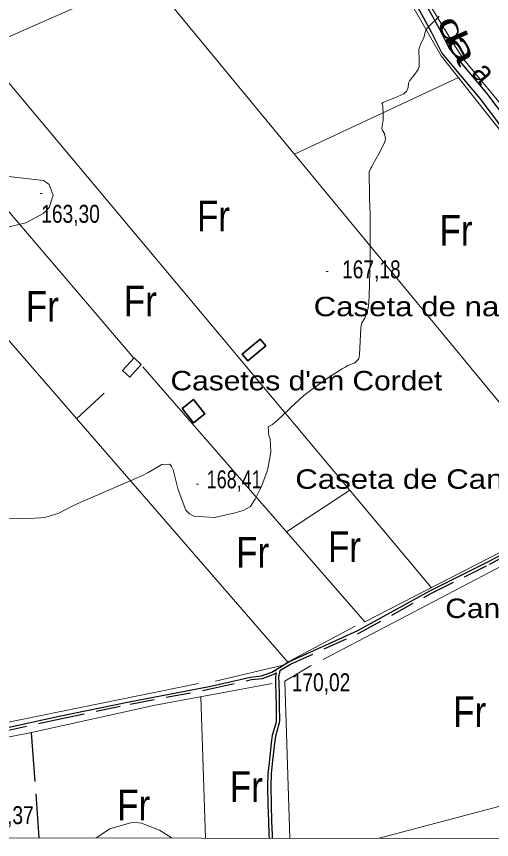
# Model space of a CAD drawing. Extents: x -807245 to 6129983, y -54972206 to 262146364.
# Drawn here: x 490603.1 to 490835.1, y 4381811.6 to 4382213.7 of the extents above; entities that cross this region are included whole.
import ezdxf
from ezdxf.enums import TextEntityAlignment as Align

# ---------------------------------------------------------------- set-up
doc = ezdxf.new("R2010")
doc.units = 0
doc.header["$LTSCALE"] = 4
doc.linetypes.add('LONG_DASHED', pattern=[7.5, 6, -1.5])
doc.linetypes.add('MEDIUM_DASHED', pattern=[4.5, 3, -1.5])
for name, color, linetype, lineweight in [('1', 7, 'Continuous', 13), ('25', 7, 'LONG_DASHED', 25), ('27', 7, 'Continuous', 25), ('36', 7, 'Continuous', 25), ('38', 7, 'Continuous', 25), ('47', 7, 'Continuous', 35), ('51', 7, 'Continuous', 13), ('7', 7, 'Continuous', 13), ('9', 7, 'Continuous', 13)]:
    doc.layers.add(name, color=color, linetype=linetype, lineweight=lineweight)
doc.layers.add('31', color=7, linetype='Continuous')
doc.layers.add('5', color=7, linetype='Continuous')

msp = doc.modelspace()

# ---------------------------------------------------------------- linework, layer by layer
at = {"layer": '1'}
msp.add_lwpolyline([(487678, 4384129), (491255.4, 4384123.8), (491252.6, 4381811.5), (487674.1, 4381816.7)], close=True, dxfattribs=at)
at = {"layer": '25'}
msp.add_line((490610.25, 4381863.79), (490614.04, 4381812.43), dxfattribs=at)
at = {"layer": '27'}
msp.add_spline([(491255.21, 4383970.03), (491244.34, 4383967.52), (491230.36, 4383957.66), (491230.81, 4383957.81), (491230.81, 4383957.81), (491220.15, 4383951.47), (491212.7, 4383943.01), (491205.06, 4383944.23), (491184.85, 4383957.71), (491152.82, 4383981.27), (491128.36, 4384004.58), (491128.29, 4384004.88), (491122.26, 4384021.39), (491095.75, 4384034.59), (491071.07, 4384059.32), (491064.71, 4384065.12)], degree=3, dxfattribs=at)
at = {"layer": '36'}
for points in [[(490728.4, 4382319.2), (490755.33, 4382287.91), (490769.67, 4382272.44), (490780.18, 4382257.35), (490788.69, 4382244.4), (490800.57, 4382224.16), (490809.53, 4382207.76), (490814.37, 4382198.03), (490819.75, 4382191.54), (490832.59, 4382176.2), (490847.77, 4382156.1), (490868.16, 4382130.7), (490894.18, 4382097.4), (490909.53, 4382079.86), (490935.55, 4382054.13), (490959.66, 4382030.23), (490980.18, 4382005.59), (490989.4, 4381994.98), (490998.11, 4381975.57), (491010.69, 4381935.77), (491026.43, 4381887.78), (491031.38, 4381873.11), (491033.39, 4381854.84), (491030.13, 4381811.82)], [(490725.24, 4382316.48), (490752.22, 4382285.13), (490766.42, 4382269.82), (490776.73, 4382255.02), (490785.15, 4382242.2), (490796.94, 4382222.11), (490805.84, 4382205.83), (490810.85, 4382195.74), (490816.55, 4382188.87), (490829.33, 4382173.61), (490844.48, 4382153.54), (490864.89, 4382128.11), (490890.97, 4382094.74), (490906.49, 4382077), (490932.62, 4382051.17), (490956.59, 4382027.41), (490977.01, 4382002.89), (490985.85, 4381992.71), (490994.21, 4381974.08), (491006.72, 4381934.49), (491022.48, 4381886.46), (491027.29, 4381872.21), (491029.21, 4381854.77), (491025.96, 4381811.83)]]:
    msp.add_lwpolyline(points, dxfattribs=at)
at = {"layer": '38'}
for points in [[(490552.61, 4381856.78), (490574.49, 4381861.18), (490595.7, 4381865.65), (490623.85, 4381871.85), (490658.06, 4381878.91), (490697.15, 4381886.37), (490717.44, 4381890.98), (490722.69, 4381891.53), (490727.75, 4381893.39), (490736.14, 4381898.36), (490769.8, 4381913.66), (490804.98, 4381933.05), (490833.34, 4381947.19), (490867.11, 4381965.05), (490904.08, 4381984.32), (490939.71, 4382002.75), (490959.9, 4382013.88), (490965.21, 4382017.06)], [(490731.66, 4381894.1), (490731.1, 4381891), (490731.16, 4381888.07), (490731.34, 4381882.53), (490731.45, 4381876.98), (490731.53, 4381869.63), (490731.19, 4381867.89), (490729.5, 4381862.08), (490729.05, 4381858.7), (490727.97, 4381848.7), (490727.47, 4381843.67), (490727.29, 4381837.66), (490727.4, 4381828.59), (490727.64, 4381820.57), (490727.92, 4381813.9), (490728, 4381812.26)]]:
    msp.add_lwpolyline(points, dxfattribs=at)
at = {"layer": '38', "linetype": 'MEDIUM_DASHED'}
for points in [[(490731.66, 4381894.1), (490736.92, 4381897.22), (490770.57, 4381912.51), (490805.76, 4381931.91), (490834.11, 4381946.05), (490860.53, 4381960.02)], [(490553.13, 4381855.55), (490575, 4381859.95), (490596.23, 4381864.42), (490624.37, 4381870.62), (490658.57, 4381877.68), (490697.67, 4381885.14), (490717.92, 4381889.74), (490723.24, 4381890.3), (490728.49, 4381892.22), (490729.88, 4381893.05)], [(490729.88, 4381893.05), (490729.54, 4381891.12), (490729.6, 4381888.03), (490729.78, 4381882.49), (490729.89, 4381876.96), (490729.97, 4381869.77), (490729.67, 4381868.26), (490727.97, 4381862.4), (490727.5, 4381858.88), (490726.42, 4381848.86), (490725.91, 4381843.77), (490725.73, 4381837.67), (490725.84, 4381828.56), (490726.08, 4381820.52), (490726.36, 4381813.83), (490726.43, 4381812.26)]]:
    msp.add_lwpolyline(points, dxfattribs=at)
at = {"layer": '47'}
for points in [[(490724.8, 4382052.82), (490716, 4382045.48), (490713.26, 4382048.76), (490722.06, 4382056.1)], [(490664.01, 4382043.72), (490658.39, 4382037.53), (490654.92, 4382040.68), (490660.54, 4382046.87)], [(490683.94, 4382022.14), (490689.59, 4382015.09), (490695.1, 4382019.51), (490689.45, 4382026.56)]]:
    msp.add_lwpolyline(points, close=True, dxfattribs=at)
at = {"layer": '51'}
for p, q in [((490585.47, 4382197.71), (490805.73, 4381934.61)), ((490818.89, 4382183.85), (490738.9, 4382146.35)), ((490660.45, 4382046.77), (490546.24, 4382180.02)), ((490735.55, 4381898.19), (490506.82, 4382162.11)), ((490632.44, 4382017.18), (490645.91, 4382029.63)), ((490734.95, 4381961.86), (490765.82, 4381982.29)), ((490752.79, 4381899.53), (490860.64, 4381956.01)), ((490693.17, 4381881.37), (490695.41, 4381812.31)), ((490780.14, 4381812.19), (491023.82, 4381876.83)), ((490779.81, 4381812.19), (490779.82, 4381812.19)), ((490779.82, 4381812.19), (490779.83, 4381812.19)), ((490779.83, 4381812.19), (490779.84, 4381812.19)), ((490779.84, 4381812.19), (490779.85, 4381812.19)), ((490779.85, 4381812.19), (490779.86, 4381812.19)), ((490779.86, 4381812.19), (490779.87, 4381812.19)), ((490779.87, 4381812.19), (490779.88, 4381812.19)), ((490779.88, 4381812.19), (490779.89, 4381812.19)), ((490779.89, 4381812.19), (490779.9, 4381812.19)), ((490779.9, 4381812.19), (490779.91, 4381812.19)), ((490779.91, 4381812.19), (490779.92, 4381812.19)), ((490779.92, 4381812.19), (490779.93, 4381812.19)), ((490779.93, 4381812.19), (490779.94, 4381812.19)), ((490779.94, 4381812.19), (490779.95, 4381812.19)), ((490779.95, 4381812.19), (490779.96, 4381812.19)), ((490779.96, 4381812.19), (490779.97, 4381812.19)), ((490779.97, 4381812.19), (490779.98, 4381812.19)), ((490779.98, 4381812.19), (490779.99, 4381812.19)), ((490779.99, 4381812.19), (490780, 4381812.19)), ((490780, 4381812.19), (490780.01, 4381812.19)), ((490780.01, 4381812.19), (490780.02, 4381812.19)), ((490780.02, 4381812.19), (490780.03, 4381812.19)), ((490780.03, 4381812.19), (490780.04, 4381812.19)), ((490780.04, 4381812.19), (490780.05, 4381812.19)), ((490780.05, 4381812.19), (490780.06, 4381812.19)), ((490780.06, 4381812.19), (490780.07, 4381812.19)), ((490780.07, 4381812.19), (490780.08, 4381812.19)), ((490780.08, 4381812.19), (490780.09, 4381812.19)), ((490780.09, 4381812.19), (490780.1, 4381812.19)), ((490780.1, 4381812.19), (490780.11, 4381812.19)), ((490780.11, 4381812.19), (490780.12, 4381812.19)), ((490780.12, 4381812.19), (490780.13, 4381812.19)), ((490780.13, 4381812.19), (490780.14, 4381812.19))]:
    msp.add_line(p, q, dxfattribs=at)
for points in [[(490799.83, 4382253.62), (490791.84, 4382247.83), (490790.38, 4382245.93), (490805.02, 4382219.37), (490816.58, 4382200.33), (490821.61, 4382192.63), (490844.21, 4382165.33), (490848.92, 4382158.6)], [(489902.11, 4381887.57), (490215.41, 4382029.73), (490575.34, 4382193.24), (490672.95, 4382236.33)], [(490917.27, 4381993.3), (490880.44, 4381974.78), (490666.87, 4382233.65)], [(490921.36, 4381995.41), (490957.12, 4382014.58), (490951.87, 4382025.8), (490936.54, 4382042.07), (490897.48, 4382082.31), (490852.57, 4382141.34), (490810.53, 4382194.38), (490792.97, 4382225.2), (490789.92, 4382231.37)], [(490839.49, 4381951.98), (490773.2, 4381917.87), (490664.78, 4382042.53)], [(490700.2, 4381888.88), (490733.34, 4381896.82), (490736.08, 4381898.52), (490768.51, 4381915.9)], [(490567.72, 4381897.73), (490595.9, 4381868.25), (490691.89, 4381887.81)], [(490736.58, 4381812.25), (490734.1, 4381888.96), (490746.92, 4381896.57)], [(490727.97, 4381887.86), (490670.8, 4381877.18), (490610.46, 4381863.82), (490529.77, 4381848.1), (490530.94, 4381812.55)]]:
    msp.add_lwpolyline(points, dxfattribs=at)
at = {"layer": '7'}
for p, q in [((490614.65, 4382127.26), (490615.65, 4382127.26)), ((490754.25, 4382089.11), (490755.25, 4382089.11)), ((490690.94, 4381985.22), (490691.94, 4381985.22)), ((490728.92, 4381893.95), (490729.92, 4381893.95))]:
    msp.add_line(p, q, dxfattribs=at)
at = {"layer": '9'}
for points in [[(490775.34, 4382077.29), (490775.74, 4382094.33), (490775.75, 4382111.17), (490775.75, 4382114.39), (490775.74, 4382116.99), (490775.68, 4382121.12), (490775.6, 4382122.38), (490775.57, 4382123.15), (490775.54, 4382124.11), (490775.43, 4382129.11), (490775.34, 4382134.22), (490775.34, 4382135.25), (490775.34, 4382136.1), (490775.39, 4382137.8), (490776.17, 4382139.51), (490776.63, 4382140.38), (490777.19, 4382141.42), (490780.11, 4382146.62), (490782.74, 4382151.98), (490783.11, 4382153.13), (490783.34, 4382154.13), (490782.9, 4382156.54), (490781.84, 4382157.99), (490781.68, 4382158.4), (490781.58, 4382158.8), (490781.68, 4382160.27), (490782.04, 4382162.13), (490782.11, 4382162.79), (490782.15, 4382163.5), (490782.19, 4382166.57), (490782.04, 4382169.38), (490781.97, 4382169.93), (490781.89, 4382170.38), (490781.5, 4382171.19), (490782.19, 4382171.71), (490782.8, 4382171.98), (490783.58, 4382172.31), (490787.88, 4382173.93), (490792.19, 4382175.91), (490792.98, 4382176.46), (490793.59, 4382177.01), (490794.34, 4382178.99), (490794.53, 4382181.09), (490794.79, 4382181.72), (490795.15, 4382182.37), (490797.19, 4382184.86), (490799.19, 4382187.71), (490799.52, 4382188.57), (490799.75, 4382189.47), (490799.76, 4382193.01), (490799.53, 4382196.5), (490799.61, 4382197.36), (490799.74, 4382198.18), (490800.74, 4382200.8), (490801.86, 4382202.93), (490802.07, 4382203.45), (490802.24, 4382203.94), (490802.49, 4382205.45), (490803, 4382206.98), (490803.33, 4382207.49), (490803.74, 4382208.02), (490805.92, 4382210.24), (490808.12, 4382212.27), (490808.55, 4382212.7), (490808.9, 4382213.06), (490809.51, 4382213.87)], [(490599, 4381968.29), (490612.08, 4381968.5), (490614.93, 4381968.77), (490617.46, 4381969.11), (490623.81, 4381971.1), (490630.19, 4381974.4), (490632.72, 4381975.58), (490635.6, 4381976.88), (490648.76, 4381982.51), (490661.97, 4381988.28), (490664.87, 4381989.66), (490667.45, 4381990.94), (490674.02, 4381994.81), (490677.94, 4381994.88), (490678.84, 4381993.77), (490679.66, 4381992.18), (490681.97, 4381982.38), (490685.8, 4381972.42), (490687.58, 4381970.73), (490689.68, 4381969.5), (490699.83, 4381968.9), (490709.93, 4381971.2), (490711.99, 4381971.79), (490713.73, 4381972.37), (490717.32, 4381974.31), (490719.04, 4381976.86), (490719.6, 4381977.82), (490720.18, 4381978.89), (490722.59, 4381983.7), (490724.91, 4381989.73), (490725.45, 4381991.58), (490725.94, 4381993.49), (490727.33, 4382001.05), (490726.91, 4382007.42), (490726.27, 4382008.58), (490725.97, 4382013.26), (490728.15, 4382014.35), (490730.33, 4382016.3), (490731.24, 4382017.16), (490732.29, 4382018.15), (490737.17, 4382022.86), (490743.41, 4382028.44), (490745.31, 4382029.98), (490747.28, 4382031.51), (490755.03, 4382037.02), (490762.08, 4382041.5), (490763.61, 4382042.38), (490764.97, 4382043.11), (490768.34, 4382044.45), (490770.07, 4382046.27), (490770.39, 4382047.29), (490770.64, 4382048.55), (490770.94, 4382054.96), (490771.19, 4382061.5), (490771.41, 4382062.84), (490771.69, 4382063.97), (490773.22, 4382066.32), (490774.79, 4382071.22), (490775.09, 4382073.96), (490775.34, 4382077.29)], [(490679.03, 4381812.33), (490672.85, 4381816.18), (490664.06, 4381819.64), (490661.47, 4381819.86), (490658.81, 4381819.76), (490648.62, 4381816.73), (490641.94, 4381812.39)]]:
    msp.add_lwpolyline(points, dxfattribs=at)
msp.add_lwpolyline([(490596.4, 4382135.82), (490597.12, 4382132.96), (490597.57, 4382130.76), (490597.66, 4382130.17), (490597.74, 4382129.58), (490597.88, 4382127.49), (490597.63, 4382124.51), (490597.46, 4382123.36), (490597.24, 4382122.07), (490596.07, 4382116.21), (490596.96, 4382111.58), (490598.04, 4382111.05), (490599.48, 4382110.86), (490607.67, 4382112.88), (490616.13, 4382117.49), (490617.73, 4382118.91), (490619.02, 4382120.41), (490620.98, 4382126.35), (490619, 4382131.59), (490617.8, 4382132.63), (490616.32, 4382133.5)], close=True, dxfattribs=at)

# ---------------------------------------------------------------- texts
at = {"layer": '31', "width": 0.85}
for p in [(490699.28, 4382108.67), (490817.78, 4382101.68), (490663.56, 4382067.21), (490615.71, 4382064.61), (490763.28, 4381947.12), (490718.43, 4381944.41), (490824.46, 4381866.56), (490715.35, 4381829.91), (490660.35, 4381820.94)]:
    msp.add_text('Fr', height=15, dxfattribs=at).set_placement(p, align=Align.CENTER)
at = {"layer": '5'}
for s, rotation, width, p in [('d', 293.808, 1.65, (490811.01, 4382204.93)), ('a', 297.851, 1.85, (490816.03, 4382195.46)), ('a', 310.688, 0.95, (490827.29, 4382182.83))]:
    msp.add_text(s, height=10.99, rotation=rotation, dxfattribs=dict(at, width=width)).set_placement(p, align=Align.CENTER)
for s, width, p in [('Caseta de na Bau/ana', 1.2, (490748.21, 4382067.23)), ("Casetes d'en Cordet", 1.15, (490678.31, 4382031.02)), ('Caseta de Can Bodego', 1.2, (490739.24, 4381982.93)), ('Can Felet', 1.15, (490812.51, 4381919.81))]:
    msp.add_text(s, height=9.5, dxfattribs=dict(at, width=width)).set_placement(p)
at = {"layer": '7'}
for s, width, p in [('163,30', 0.8, (490615.15, 4382112.89)), ('167,18', 0.8, (490762.09, 4382085.76)), ('168,41', 0.75, (490695.98, 4381983.17)), ('170,02', 0.8, (490737.5, 4381884.03)), ('168,37', 0.8, (490582.86, 4381819.12))]:
    msp.add_text(s, height=8.75, dxfattribs=dict(at, width=width)).set_placement(p)

doc.saveas('drawing.dxf')
